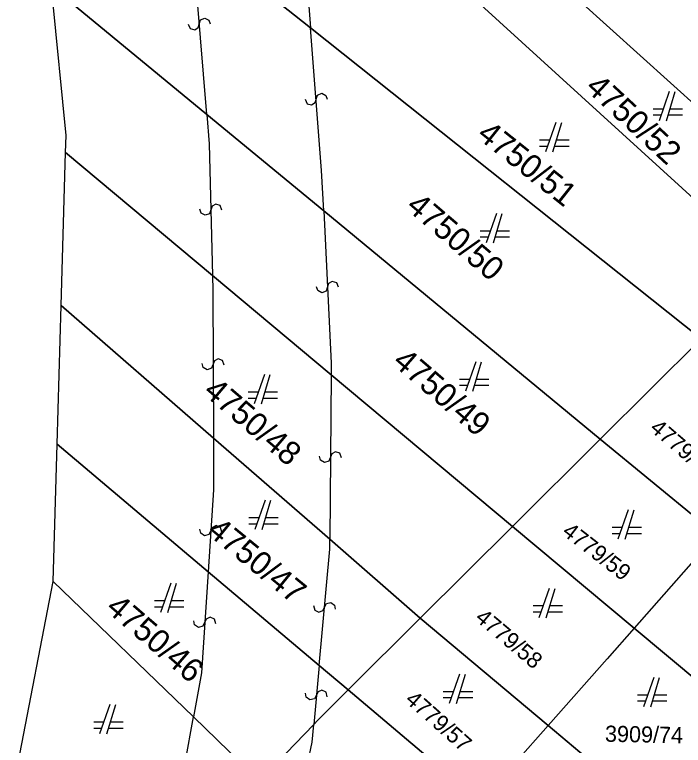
# Model space of a CAD drawing. Extents: x -266179 to -264727, y -1243225 to -1241702.
# Drawn here: x -264922.76 to -264877.21, y -1242530.28 to -1242480.52 of the extents above; entities that cross this region are included whole.
import ezdxf

# ---------------------------------------------------------------- set-up
doc = ezdxf.new("R2010")
doc.units = 0
doc.layers.add('Vrstva 1', color=7, linetype='Continuous')
doc.layers.add('Vrstva 2', color=7, linetype='Continuous')

msp = doc.modelspace()

# ---------------------------------------------------------------- linework, layer by layer
at = {"layer": 'Vrstva 1'}
for p, q in [((-264902.6, -1242481.43), (-264910.7, -1242474.99)), ((-264910.7, -1242474.99), (-264902.6, -1242481.43)), ((-264909.67, -1242487.32), (-264920.26, -1242478.58)), ((-264919.26, -1242488.75), (-264920.26, -1242478.58)), ((-264920.26, -1242478.58), (-264909.67, -1242487.32)), ((-264871.4, -1242497.72), (-264891.01, -1242479.86)), ((-264891.01, -1242479.86), (-264871.4, -1242497.72)), ((-264884.28, -1242479.58), (-264868.22, -1242494.08)), ((-264876.01, -1242502.59), (-264902.6, -1242481.43)), ((-264902.6, -1242481.43), (-264876.01, -1242502.59)), ((-264878.17, -1242485.75), (-264878.87, -1242487.75)), ((-264878.37, -1242487.75), (-264877.77, -1242485.75)), ((-264901.71, -1242493.88), (-264909.67, -1242487.32)), ((-264909.67, -1242487.32), (-264901.71, -1242493.88)), ((-264878.59, -1242486.95), (-264879.27, -1242486.95)), ((-264879.27, -1242487.35), (-264878.73, -1242487.35)), ((-264878.25, -1242487.35), (-264877.27, -1242487.35)), ((-264877.27, -1242486.95), (-264878.13, -1242486.95)), ((-264885.9, -1242487.87), (-264886.6, -1242489.87)), ((-264886.1, -1242489.87), (-264885.5, -1242487.87)), ((-264919.29, -1242489.91), (-264919.26, -1242488.75)), ((-264886.32, -1242489.07), (-264887, -1242489.07)), ((-264885, -1242489.07), (-264885.86, -1242489.07)), ((-264887, -1242489.47), (-264886.46, -1242489.47)), ((-264885.98, -1242489.47), (-264885, -1242489.47)), ((-264919.59, -1242500.32), (-264919.29, -1242489.91)), ((-264909.28, -1242498.28), (-264919.29, -1242489.91)), ((-264919.29, -1242489.91), (-264909.28, -1242498.28)), ((-264882.88, -1242509.42), (-264901.71, -1242493.88)), ((-264901.71, -1242493.88), (-264882.88, -1242509.42)), ((-264889.95, -1242494.06), (-264890.65, -1242496.06)), ((-264890.15, -1242496.06), (-264889.55, -1242494.06)), ((-264890.37, -1242495.26), (-264891.05, -1242495.26)), ((-264889.05, -1242495.26), (-264889.91, -1242495.26)), ((-264891.05, -1242495.66), (-264890.51, -1242495.66)), ((-264890.03, -1242495.66), (-264889.05, -1242495.66)), ((-264901.2, -1242505.05), (-264909.28, -1242498.28)), ((-264909.28, -1242498.28), (-264901.2, -1242505.05)), ((-264919.86, -1242509.78), (-264919.59, -1242500.32)), ((-264909.21, -1242509.36), (-264919.59, -1242500.32)), ((-264919.59, -1242500.32), (-264909.21, -1242509.36)), ((-264882.88, -1242509.42), (-264876.01, -1242502.59)), ((-264891.35, -1242504.16), (-264892.05, -1242506.16)), ((-264891.55, -1242506.16), (-264890.95, -1242504.16)), ((-264905.75, -1242505.03), (-264906.45, -1242507.03)), ((-264905.95, -1242507.03), (-264905.35, -1242505.03)), ((-264888.86, -1242515.38), (-264901.2, -1242505.05)), ((-264901.2, -1242505.05), (-264888.86, -1242515.38)), ((-264891.77, -1242505.36), (-264892.45, -1242505.36)), ((-264892.45, -1242505.76), (-264891.91, -1242505.76)), ((-264891.43, -1242505.76), (-264890.45, -1242505.76)), ((-264890.45, -1242505.36), (-264891.31, -1242505.36)), ((-264906.17, -1242506.23), (-264906.85, -1242506.23)), ((-264904.85, -1242506.23), (-264905.71, -1242506.23)), ((-264906.85, -1242506.63), (-264906.31, -1242506.63)), ((-264905.83, -1242506.63), (-264904.85, -1242506.63)), ((-264920.13, -1242519.13), (-264919.86, -1242509.78)), ((-264909.58, -1242518.46), (-264919.86, -1242509.78)), ((-264919.86, -1242509.78), (-264909.58, -1242518.46)), ((-264901.29, -1242516.25), (-264909.21, -1242509.36)), ((-264909.21, -1242509.36), (-264901.29, -1242516.25)), ((-264888.86, -1242515.38), (-264882.88, -1242509.42)), ((-264874.97, -1242515.94), (-264882.88, -1242509.42)), ((-264882.88, -1242509.42), (-264874.97, -1242515.94)), ((-264905.7, -1242513.59), (-264906.4, -1242515.59)), ((-264905.9, -1242515.59), (-264905.3, -1242513.59)), ((-264880.97, -1242514.25), (-264881.67, -1242516.25)), ((-264881.17, -1242516.25), (-264880.57, -1242514.25)), ((-264906.12, -1242514.79), (-264906.8, -1242514.79)), ((-264906.8, -1242515.19), (-264906.26, -1242515.19)), ((-264905.78, -1242515.19), (-264904.8, -1242515.19)), ((-264904.8, -1242514.79), (-264905.66, -1242514.79)), ((-264895.13, -1242521.62), (-264888.86, -1242515.38)), ((-264880.57, -1242522.31), (-264888.86, -1242515.38)), ((-264888.86, -1242515.38), (-264880.57, -1242522.31)), ((-264881.39, -1242515.45), (-264882.07, -1242515.45)), ((-264880.07, -1242515.45), (-264880.93, -1242515.45)), ((-264895.13, -1242521.62), (-264901.29, -1242516.25)), ((-264901.29, -1242516.25), (-264895.13, -1242521.62)), ((-264882.07, -1242515.85), (-264881.53, -1242515.85)), ((-264881.05, -1242515.85), (-264880.07, -1242515.85)), ((-264874.97, -1242515.94), (-264880.57, -1242522.31)), ((-264902.02, -1242524.84), (-264909.58, -1242518.46)), ((-264909.58, -1242518.46), (-264902.02, -1242524.84)), ((-264922.76, -1242532.73), (-264920.13, -1242519.13)), ((-264910.58, -1242528.34), (-264920.13, -1242519.13)), ((-264920.13, -1242519.13), (-264910.58, -1242528.34)), ((-264912.13, -1242519.24), (-264912.83, -1242521.24)), ((-264912.33, -1242521.24), (-264911.73, -1242519.24)), ((-264886.35, -1242519.59), (-264887.05, -1242521.59)), ((-264886.55, -1242521.59), (-264885.95, -1242519.59)), ((-264912.55, -1242520.44), (-264913.23, -1242520.44)), ((-264911.23, -1242520.44), (-264912.09, -1242520.44)), ((-264913.23, -1242520.84), (-264912.69, -1242520.84)), ((-264912.21, -1242520.84), (-264911.23, -1242520.84)), ((-264886.77, -1242520.79), (-264887.45, -1242520.79)), ((-264887.45, -1242521.19), (-264886.91, -1242521.19)), ((-264886.43, -1242521.19), (-264885.45, -1242521.19)), ((-264885.45, -1242520.79), (-264886.31, -1242520.79)), ((-264900.04, -1242526.51), (-264895.13, -1242521.62)), ((-264886.42, -1242528.92), (-264895.13, -1242521.62)), ((-264895.13, -1242521.62), (-264886.42, -1242528.92)), ((-264880.57, -1242522.31), (-264882.41, -1242524.39)), ((-264873.08, -1242528.57), (-264880.57, -1242522.31)), ((-264880.57, -1242522.31), (-264873.08, -1242528.57)), ((-264882.41, -1242524.39), (-264886.42, -1242528.92)), ((-264900.04, -1242526.51), (-264902.02, -1242524.84)), ((-264902.02, -1242524.84), (-264900.04, -1242526.51)), ((-264892.46, -1242525.43), (-264893.16, -1242527.43)), ((-264892.66, -1242527.43), (-264892.06, -1242525.43)), ((-264879.23, -1242525.66), (-264879.93, -1242527.66)), ((-264879.43, -1242527.66), (-264878.83, -1242525.66)), ((-264902.1, -1242528.56), (-264900.04, -1242526.51)), ((-264891.03, -1242534.11), (-264900.04, -1242526.51)), ((-264900.04, -1242526.51), (-264891.03, -1242534.11)), ((-264892.88, -1242526.63), (-264893.56, -1242526.63)), ((-264891.56, -1242526.63), (-264892.42, -1242526.63)), ((-264893.56, -1242527.03), (-264893.02, -1242527.03)), ((-264892.54, -1242527.03), (-264891.56, -1242527.03)), ((-264879.65, -1242526.86), (-264880.33, -1242526.86)), ((-264878.33, -1242526.86), (-264879.19, -1242526.86)), ((-264916.27, -1242527.5), (-264916.97, -1242529.5)), ((-264916.47, -1242529.5), (-264915.87, -1242527.5)), ((-264880.33, -1242527.26), (-264879.79, -1242527.26)), ((-264879.31, -1242527.26), (-264878.33, -1242527.26)), ((-264916.69, -1242528.7), (-264917.37, -1242528.7)), ((-264915.37, -1242528.7), (-264916.23, -1242528.7)), ((-264906.09, -1242532.68), (-264910.58, -1242528.34)), ((-264910.58, -1242528.34), (-264906.09, -1242532.68)), ((-264902.39, -1242528.86), (-264902.1, -1242528.56)), ((-264917.37, -1242529.1), (-264916.83, -1242529.1)), ((-264916.35, -1242529.1), (-264915.37, -1242529.1)), ((-264906.09, -1242532.68), (-264902.39, -1242528.86)), ((-264886.42, -1242528.92), (-264891.03, -1242534.11)), ((-264878.94, -1242535.21), (-264886.42, -1242528.92)), ((-264886.42, -1242528.92), (-264878.94, -1242535.21))]:
    msp.add_line(p, q, dxfattribs=at)
at = {"layer": 'Vrstva 2'}
for p, q in [((-264909.67, -1242487.32), (-264910.7, -1242474.99)), ((-264903.06, -1242475.48), (-264902.6, -1242481.43)), ((-264901.85, -1242491.13), (-264902.6, -1242481.43)), ((-264909.67, -1242487.32), (-264909.5, -1242489.33)), ((-264909.5, -1242489.33), (-264909.28, -1242498.28)), ((-264901.71, -1242493.88), (-264901.85, -1242491.13)), ((-264901.71, -1242493.88), (-264901.19, -1242504.26)), ((-264909.28, -1242498.28), (-264909.26, -1242499.31)), ((-264909.26, -1242499.31), (-264909.21, -1242509.36)), ((-264901.19, -1242504.26), (-264901.2, -1242505.05)), ((-264901.2, -1242505.05), (-264901.29, -1242516.25)), ((-264909.21, -1242509.36), (-264909.21, -1242512.87)), ((-264909.21, -1242512.87), (-264909.58, -1242518.46)), ((-264901.3, -1242516.92), (-264901.29, -1242516.25)), ((-264902.02, -1242524.84), (-264901.3, -1242516.92)), ((-264909.58, -1242518.46), (-264910.04, -1242525.35)), ((-264902.02, -1242524.84), (-264902.39, -1242528.86)), ((-264910.04, -1242525.35), (-264910.58, -1242528.34)), ((-264912.59, -1242539.39), (-264910.58, -1242528.34)), ((-264902.5, -1242530.07), (-264902.39, -1242528.86)), ((-264903.52, -1242535.12), (-264902.5, -1242530.07))]:
    msp.add_line(p, q, dxfattribs=at)
for points in [[(-264910.937, -1242481.168), (-264910.801, -1242481.467), (-264910.493, -1242481.552), (-264910.256, -1242481.392), (-264910.098, -1242480.877), (-264909.807, -1242480.752), (-264909.525, -1242480.889), (-264909.433, -1242481.142)], [(-264902.977, -1242486.288), (-264902.843, -1242486.589), (-264902.535, -1242486.675), (-264902.297, -1242486.516), (-264902.136, -1242486.002), (-264901.845, -1242485.879), (-264901.563, -1242486.018), (-264901.473, -1242486.272)], [(-264908.639, -1242493.837), (-264908.757, -1242493.529), (-264909.059, -1242493.427), (-264909.306, -1242493.573), (-264909.493, -1242494.078), (-264909.791, -1242494.185), (-264910.065, -1242494.032), (-264910.141, -1242493.773)], [(-264900.698, -1242499.083), (-264900.824, -1242498.779), (-264901.129, -1242498.684), (-264901.372, -1242498.836), (-264901.546, -1242499.345), (-264901.841, -1242499.46), (-264902.119, -1242499.313), (-264902.202, -1242499.057)], [(-264908.485, -1242504.382), (-264908.596, -1242504.072), (-264908.897, -1242503.963), (-264909.146, -1242504.105), (-264909.344, -1242504.606), (-264909.643, -1242504.707), (-264909.914, -1242504.548), (-264909.985, -1242504.288)], [(-264900.495, -1242510.706), (-264900.603, -1242510.395), (-264900.902, -1242510.283), (-264901.153, -1242510.421), (-264901.357, -1242510.919), (-264901.658, -1242511.017), (-264901.927, -1242510.854), (-264901.995, -1242510.594)], [(-264908.65, -1242515.765), (-264908.739, -1242515.448), (-264909.031, -1242515.318), (-264909.29, -1242515.441), (-264909.523, -1242515.927), (-264909.829, -1242516.007), (-264910.087, -1242515.829), (-264910.14, -1242515.565)], [(-264902.402, -1242520.762), (-264902.321, -1242521.081), (-264902.032, -1242521.218), (-264901.77, -1242521.101), (-264901.526, -1242520.621), (-264901.218, -1242520.549), (-264900.964, -1242520.733), (-264900.918, -1242520.998)], [(-264909.065, -1242522.005), (-264909.154, -1242521.688), (-264909.446, -1242521.558), (-264909.705, -1242521.681), (-264909.938, -1242522.167), (-264910.244, -1242522.247), (-264910.502, -1242522.069), (-264910.555, -1242521.805)], [(-264901.463, -1242526.968), (-264901.544, -1242526.649), (-264901.833, -1242526.513), (-264902.094, -1242526.629), (-264902.339, -1242527.109), (-264902.647, -1242527.181), (-264902.901, -1242526.997), (-264902.947, -1242526.732)]]:
    msp.add_lwpolyline(points, dxfattribs=at)

# ---------------------------------------------------------------- texts
at = {"layer": 'Vrstva 1'}
for s, height, rotation, p in [('4750/52', 1.6, 317.1894, (-264883.962, -1242485.594)), ('4750/51', 1.6, 321.4293, (-264891.351, -1242488.863)), ('4750/50', 1.6, 319.3667, (-264896.173, -1242493.718)), ('4750/49', 1.6, 319.3094, (-264897.094, -1242504.304)), ('4750/48', 1.6, 319.5386, (-264909.987, -1242506.327)), ('4779/60', 1.1, 319.3667, (-264879.559, -1242508.798)), ('4750/47', 1.6, 320.7418, (-264909.737, -1242515.848)), ('4779/59', 1.1, 322.2315, (-264885.536, -1242515.88)), ('4750/46', 1.6, 319.2521, (-264916.63, -1242521.065)), ('4779/58', 1.1, 319.825, (-264891.461, -1242521.715)), ('4779/57', 1.1, 318.4499, (-264896.228, -1242527.277)), ('3909/74', 1.1, 358.8435, (-264882.559, -1242530.032))]:
    msp.add_text(s, height=height, rotation=rotation, dxfattribs=at).set_placement(p)

doc.saveas('drawing.dxf')
